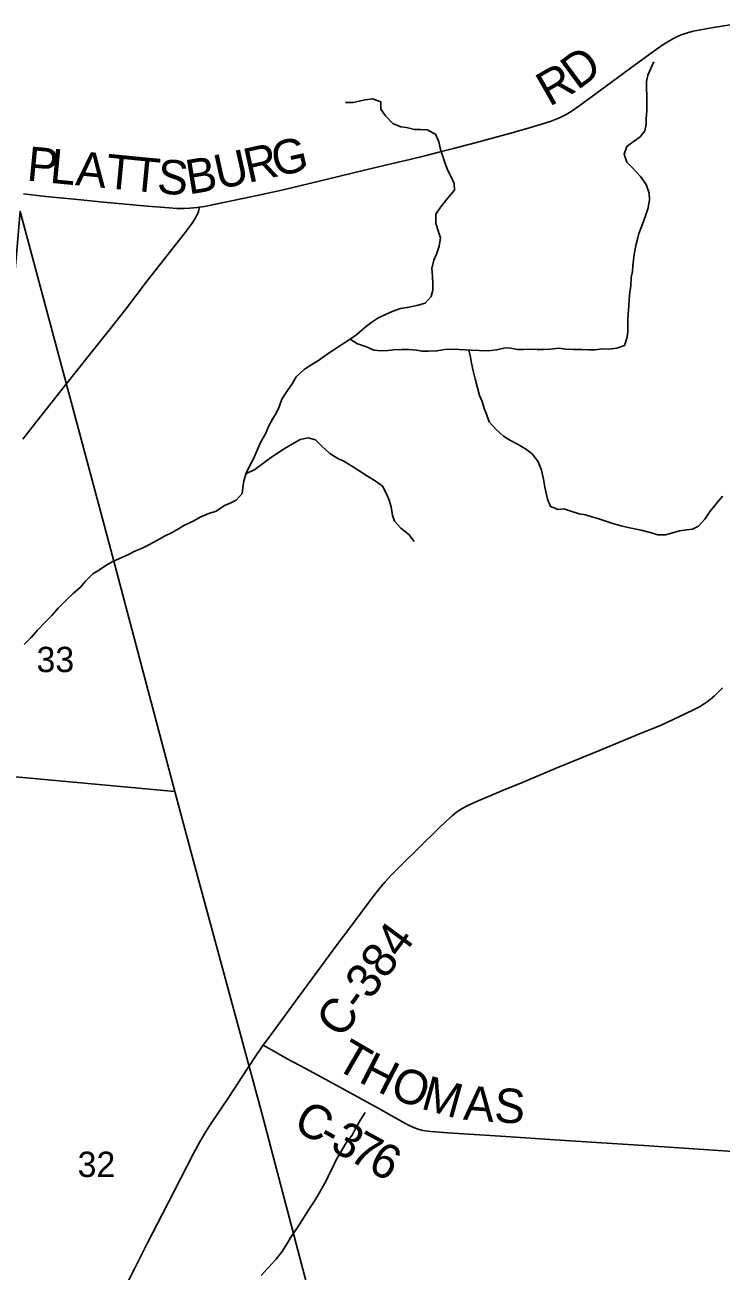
# Model space of a CAD drawing. Extents: x 1410790 to 1770854, y 566777 to 831614.
# Drawn here: x 1661970 to 1668047, y 682381 to 693261 of the extents above; entities that cross this region are included whole.
import ezdxf

# ---------------------------------------------------------------- set-up
doc = ezdxf.new("R2010")
doc.units = 0
for name, color, linetype in [('GM_X_County_Road', 7, 'Continuous'), ('GM_X_County_Road_Text', 7, 'Continuous'), ('GM_X_Minor_River', 7, 'Continuous'), ('GM_X_Section', 7, 'Continuous'), ('GM_X_Section_Text', 7, 'Continuous'), ('GM_X_Township_Road', 7, 'Continuous')]:
    doc.layers.add(name, color=color, linetype=linetype)

msp = doc.modelspace()

# ---------------------------------------------------------------- linework, layer by layer
at = {"layer": 'GM_X_County_Road'}
for points in [[(1663492, 691669), (1663538, 691676), (1663635, 691695), (1663942, 691760), (1664212, 691819), (1664467, 691879), (1664707, 691937), (1664946, 691994), (1665217, 692059), (1665329, 692086), (1665472, 692121), (1665583, 692149), (1665711, 692181), (1665901, 692230), (1666028, 692265), (1666201, 692314), (1666355, 692357), (1666501, 692399), (1666563, 692420), (1666609, 692437), (1666638, 692450), (1666666, 692463), (1666695, 692479), (1666738, 692506), (1666806, 692552), (1666925, 692638), (1667268, 692892), (1667480, 693047), (1667548, 693093), (1667590, 693119), (1667633, 693143), (1667678, 693165), (1667708, 693178), (1667755, 693193), (1667803, 693206), (1667868, 693219), (1667965, 693236), (1668127, 693261)], [(1661956, 691785), (1662151, 691763), (1662429, 691735), (1662657, 691713), (1662815, 691698), (1663037, 691679), (1663229, 691663), (1663295, 691659), (1663360, 691659), (1663409, 691660), (1663474, 691667), (1663492, 691669)], [(1664050, 684352), (1664142, 684479), (1664356, 684769), (1664560, 685047), (1664686, 685219), (1664814, 685390), (1665001, 685639), (1665061, 685717), (1665114, 685780), (1665170, 685841), (1665262, 685934), (1665403, 686071), (1665579, 686244), (1665650, 686312), (1665699, 686356), (1665737, 686387), (1665764, 686406), (1665793, 686423), (1665837, 686446), (1665927, 686485), (1666018, 686524), (1666154, 686581), (1666321, 686650), (1666609, 686770), (1666987, 686927), (1667336, 687071), (1667518, 687145), (1667623, 687192), (1667800, 687278), (1667858, 687308), (1667900, 687333), (1667926, 687352), (1667952, 687372), (1667989, 687404), (1668059, 687473)], [(1662821, 682197), (1662927, 682401), (1663038, 682620), (1663126, 682796), (1663216, 682972), (1663269, 683073), (1663442, 683408), (1663497, 683509), (1663538, 683580), (1663582, 683650), (1663756, 683909), (1663863, 684074), (1663981, 684251), (1664035, 684332), (1664050, 684352)], [(1664050, 684352), (1664102, 684323), (1664260, 684235), (1664419, 684149), (1664694, 684001), (1665053, 683803), (1665282, 683674), (1665325, 683651), (1665371, 683632), (1665402, 683620), (1665433, 683612), (1665465, 683605), (1665514, 683599), (1665661, 683589), (1666169, 683556), (1666595, 683527), (1667005, 683500), (1667283, 683482), (1667594, 683462), (1668151, 683424)]]:
    msp.add_lwpolyline(points, dxfattribs=at)
at = {"layer": 'GM_X_Minor_River'}
for points in [[(1664809, 690518), (1664873, 690476), (1664951, 690451), (1665015, 690421), (1665081, 690414), (1665137, 690418), (1665189, 690425), (1665261, 690427), (1665321, 690426), (1665387, 690420), (1665437, 690411), (1665492, 690411), (1665568, 690416), (1665632, 690426), (1665710, 690429), (1665760, 690427), (1665812, 690423), (1665868, 690420), (1665934, 690418), (1665990, 690415), (1666040, 690417), (1666091, 690423), (1666163, 690440), (1666213, 690438), (1666271, 690427), (1666321, 690427), (1666377, 690430), (1666443, 690428), (1666497, 690428), (1666557, 690431), (1666634, 690437), (1666690, 690430), (1666762, 690426), (1666832, 690427), (1666896, 690423), (1666946, 690424), (1667014, 690432), (1667064, 690431), (1667138, 690437), (1667205, 690462), (1667227, 690534), (1667232, 690584), (1667232, 690687), (1667235, 690739), (1667241, 690809), (1667246, 690863), (1667252, 690931), (1667259, 690981), (1667263, 691055), (1667274, 691107), (1667278, 691159), (1667283, 691209), (1667291, 691275), (1667302, 691335), (1667318, 691389), (1667330, 691441), (1667353, 691497), (1667388, 691593), (1667410, 691663), (1667421, 691737), (1667419, 691793), (1667394, 691866), (1667344, 691936), (1667277, 692009), (1667225, 692061), (1667202, 692132), (1667224, 692200), (1667291, 692249), (1667341, 692285), (1667382, 692337), (1667392, 692391), (1667392, 692445), (1667399, 692511), (1667399, 692563), (1667400, 692635), (1667396, 692715), (1667397, 692766), (1667409, 692822), (1667432, 692873), (1667460, 692937)], [(1663865, 689169), (1663872, 689221), (1663882, 689281), (1663901, 689347), (1663933, 689413), (1663964, 689472), (1663999, 689554), (1664027, 689616), (1664072, 689696), (1664092, 689750), (1664131, 689818), (1664163, 689872), (1664188, 689926), (1664214, 689994), (1664255, 690061), (1664302, 690127), (1664338, 690189), (1664407, 690251), (1664461, 690288), (1664533, 690330), (1664608, 690386), (1664666, 690425), (1664745, 690475), (1664801, 690512), (1664868, 690558), (1664938, 690620), (1664991, 690659), (1665051, 690699), (1665117, 690732), (1665176, 690758), (1665248, 690786), (1665308, 690793), (1665390, 690811), (1665463, 690832), (1665517, 690890), (1665530, 690946), (1665530, 690996), (1665529, 691068), (1665521, 691134), (1665540, 691206), (1665564, 691260), (1665587, 691330), (1665597, 691402), (1665576, 691471), (1665556, 691531), (1665557, 691607), (1665602, 691673), (1665656, 691743), (1665719, 691818), (1665717, 691876), (1665688, 691939), (1665662, 691991), (1665639, 692051), (1665621, 692104), (1665599, 692172), (1665584, 692240), (1665554, 692308), (1665481, 692345), (1665424, 692347), (1665370, 692348), (1665302, 692366), (1665252, 692371), (1665183, 692401), (1665117, 692466), (1665077, 692526), (1665078, 692589), (1665004, 692615), (1664940, 692606), (1664888, 692596), (1664835, 692584), (1664769, 692583)], [(1665846, 690421), (1665860, 690360), (1665869, 690306), (1665883, 690240), (1665900, 690171), (1665920, 690093), (1665939, 690025), (1665963, 689973), (1665980, 689912), (1665998, 689862), (1666024, 689794), (1666085, 689729), (1666149, 689671), (1666209, 689632), (1666276, 689598), (1666348, 689553), (1666400, 689512), (1666450, 689446), (1666479, 689372), (1666496, 689295), (1666508, 689225), (1666520, 689173), (1666531, 689119), (1666559, 689056), (1666625, 689030), (1666675, 689035), (1666727, 689017), (1666809, 688992), (1666863, 688984), (1666919, 688967), (1666979, 688947), (1667058, 688922), (1667112, 688904), (1667176, 688887), (1667236, 688873), (1667292, 688860), (1667350, 688848), (1667428, 688829), (1667496, 688809), (1667562, 688810), (1667615, 688822), (1667685, 688843), (1667749, 688853), (1667799, 688858), (1667849, 688884), (1667906, 688944), (1667953, 689016), (1668005, 689079), (1668060, 689147)], [(1663899, 689340), (1663977, 689378), (1664056, 689436), (1664114, 689481), (1664165, 689515), (1664241, 689565), (1664303, 689600), (1664372, 689640), (1664442, 689655), (1664508, 689637), (1664566, 689580), (1664631, 689518), (1664701, 689475), (1664753, 689453), (1664829, 689406), (1664902, 689359), (1664960, 689321), (1665028, 689280), (1665092, 689234), (1665129, 689161), (1665149, 689111), (1665168, 689053), (1665180, 688978), (1665196, 688928), (1665253, 688868), (1665321, 688813), (1665368, 688749)], [(1661962, 687852), (1662025, 687911), (1662081, 687977), (1662140, 688039), (1662205, 688103), (1662261, 688168), (1662332, 688242), (1662390, 688296), (1662455, 688353), (1662499, 688405), (1662562, 688469), (1662622, 688504), (1662677, 688542), (1662731, 688574), (1662795, 688603), (1662874, 688637), (1662928, 688666), (1662988, 688690), (1663053, 688722), (1663127, 688763), (1663187, 688797), (1663250, 688826), (1663310, 688860), (1663364, 688892), (1663439, 688927), (1663505, 688967), (1663574, 688994), (1663638, 689016), (1663712, 689065), (1663763, 689085), (1663815, 689111), (1663865, 689169)], [(1664031, 682343), (1664096, 682413), (1664162, 682486), (1664215, 682552), (1664261, 682628), (1664298, 682684), (1664350, 682760), (1664389, 682824), (1664453, 682927), (1664494, 682987), (1664526, 683041), (1664599, 683169), (1664633, 683239), (1664662, 683293), (1664684, 683345), (1664725, 683416), (1664775, 683500), (1664826, 683568), (1664858, 683632), (1664899, 683702), (1664941, 683766)]]:
    msp.add_lwpolyline(points, dxfattribs=at)
at = {"layer": 'GM_X_Section'}
for points in [[(1662721, 688679), (1663280, 686567), (1661505, 686730), (1661928, 691633)], [(1661505, 686730), (1663280, 686567), (1663452, 685916), (1664037, 683760), (1664738, 681092), (1661045, 681417)]]:
    msp.add_lwpolyline(points, close=True, dxfattribs=at)
at = {"layer": 'GM_X_Township_Road'}
msp.add_lwpolyline([(1661951, 689645), (1662032, 689748), (1662164, 689916), (1662327, 690121), (1662532, 690377), (1662706, 690595), (1662847, 690776), (1663036, 691025), (1663359, 691438), (1663429, 691529), (1663457, 691570), (1663472, 691599), (1663479, 691614), (1663485, 691632), (1663488, 691645), (1663491, 691664), (1663492, 691669)], dxfattribs=at)

# ---------------------------------------------------------------- texts
at = {"layer": 'GM_X_County_Road_Text'}
for s, rotation, p in [('D', 36.4991, (1666793, 692686)), ('R', 29.7609, (1666548, 692543)), ('P', 354.5059, (1661979, 691903)), ('R', 12.4486, (1663918, 691880)), ('G', 12.4484, (1664159, 691933)), ('L', 354.5083, (1662180, 691883)), ('A', 354.5054, (1662404, 691862)), ('T', 354.5075, (1662666, 691837)), ('T', 354.5187, (1662890, 691815)), ('S', 355.1954, (1663117, 691793)), ('B', 9.3595, (1663400, 691780)), ('U', 12.5015, (1663660, 691823)), ('C-384', 53.4562, (1664732, 684400)), ('T', 329.8639, (1664663, 684158)), ('H', 332.7672, (1664872, 684038)), ('O', 339.6586, (1665143, 683901)), ('M', 344.5045, (1665417, 683801)), ('A', 355.5163, (1665792, 683703)), ('S', 356.4812, (1666061, 683682)), ('C', 330.877, (1664298, 683625)), ('-', 330.9022, (1664514, 683505)), ('3', 330.981, (1664622, 683445)), ('7', 331.2789, (1664785, 683355)), ('6', 332.1269, (1664951, 683263))]:
    msp.add_text(s, height=300, rotation=rotation, dxfattribs=at).set_placement(p)
at = {"layer": 'GM_X_Section_Text'}
for s, p in [('33', (1662071, 687610)), ('32', (1662430, 683202))]:
    msp.add_text(s, height=221, rotation=0, dxfattribs=at).set_placement(p)

doc.saveas('drawing.dxf')
